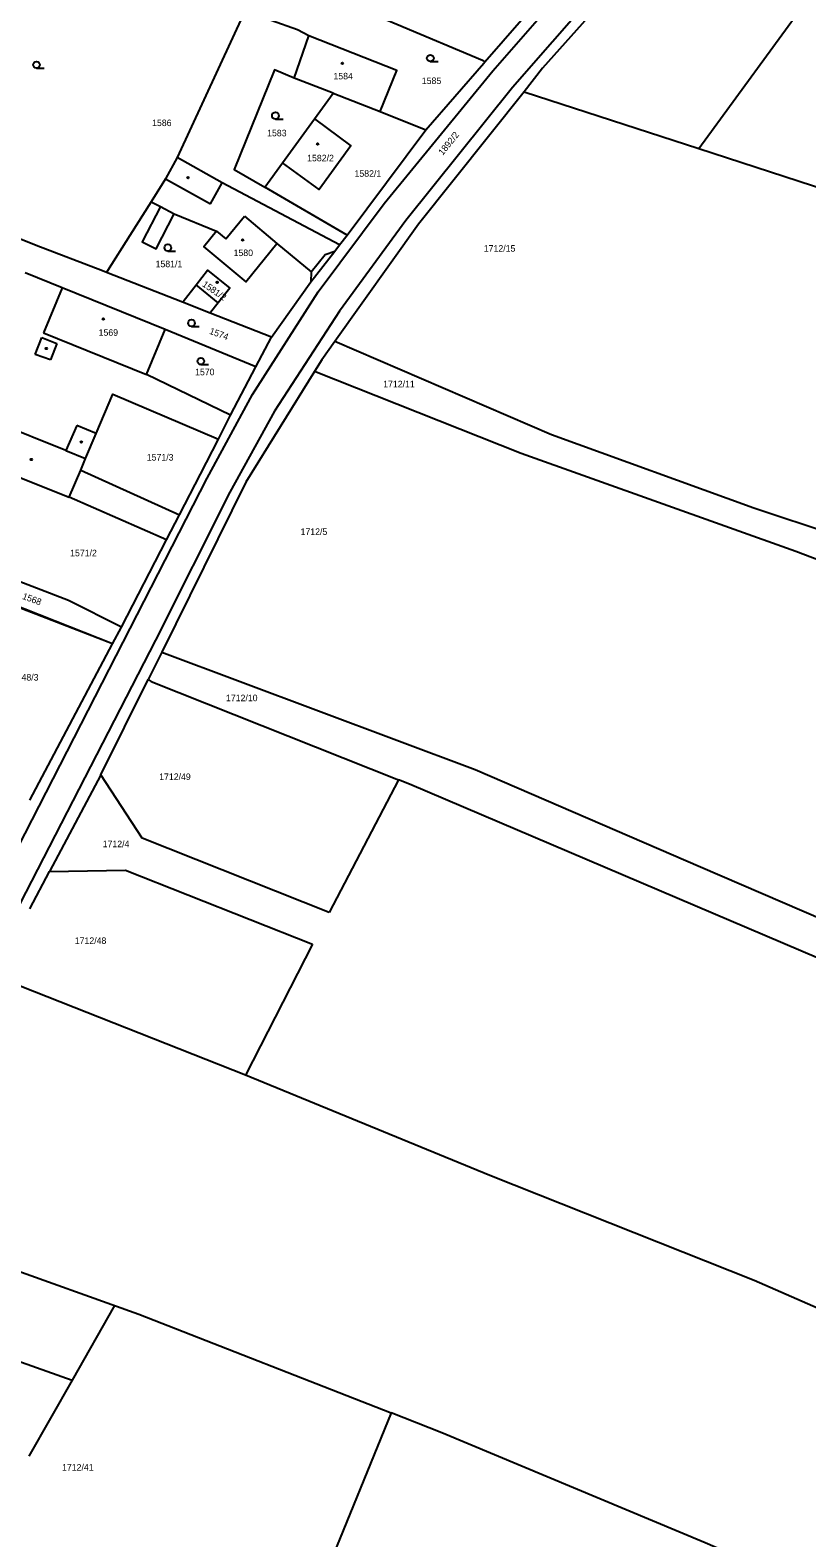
# Model space of a CAD drawing. Extents: x -587171 to -555306, y -1167727 to -1074732.
# Drawn here: x -559411.8 to -559238.1, y -1075888.7 to -1075551.6 of the extents above; entities that cross this region are included whole.
import ezdxf

# ---------------------------------------------------------------- set-up
doc = ezdxf.new("R2010")
doc.units = 0
for name, color, linetype in [('Hranice parcel', 7, 'Continuous'), ('Parcelní čísla', 7, 'Continuous'), ('Vnitřní kresba', 7, 'Continuous'), ('Značky budov', 7, 'Continuous'), ('Značky kultur', 7, 'Continuous')]:
    doc.layers.add(name, color=color, linetype=linetype)

msp = doc.modelspace()

# ---------------------------------------------------------------- linework, layer by layer
at = {"layer": 'Hranice parcel'}
for p, q in [((-559310.06, -1075558.69), (-559287.71, -1075533.01)), ((-559262.23, -1075578.12), (-559230.39, -1075534.33)), ((-559348.21, -1075571.49), (-559344.03, -1075565.75)), ((-559344.03, -1075565.75), (-559333.46, -1075569.85)), ((-559301.33, -1075565.4), (-559262.23, -1075578.12)), ((-559333.46, -1075569.85), (-559323.25, -1075573.95)), ((-559355.36, -1075581.32), (-559348.21, -1075571.49)), ((-559340.88, -1075597.5), (-559323.25, -1075573.95)), ((-559262.23, -1075578.12), (-559225.16, -1075590.18)), ((-559359.31, -1075586.76), (-559355.36, -1075581.32)), ((-559340.88, -1075597.5), (-559359.31, -1075586.76)), ((-559342.61, -1075599.67), (-559340.88, -1075597.5)), ((-559377.67, -1075612.48), (-559394.68, -1075605.81)), ((-559357.81, -1075620.28), (-559348.97, -1075607.91)), ((-559393.37, -1075688.85), (-559587.05, -1075612.28)), ((-559371.52, -1075614.9), (-559377.67, -1075612.48)), ((-559357.81, -1075620.28), (-559371.52, -1075614.9)), ((-559361.29, -1075626.93), (-559381.6, -1075618.55)), ((-559361.29, -1075626.93), (-559357.81, -1075620.28)), ((-559366.96, -1075637.74), (-559361.29, -1075626.93)), ((-559348.16, -1075627.92), (-559363.53, -1075652.7)), ((-559369.68, -1075643.06), (-559366.96, -1075637.74)), ((-559415.15, -1075651.22), (-559403.05, -1075656.08)), ((-559363.53, -1075652.7), (-559382.35, -1075690.71)), ((-559381.26, -1075665.59), (-559403.05, -1075656.08)), ((-559391.34, -1075685.13), (-559381.26, -1075665.59)), ((-559393.37, -1075688.85), (-559436.29, -1075672.22)), ((-559393.37, -1075688.85), (-559391.34, -1075685.13)), ((-559411.85, -1075723.77), (-559393.37, -1075688.85)), ((-559382.35, -1075690.71), (-559385.39, -1075696.82)), ((-559395.94, -1075718.13), (-559385.39, -1075696.82)), ((-559385.39, -1075696.82), (-559384.69, -1075697.24)), ((-559384.69, -1075697.24), (-559329.39, -1075719.23)), ((-559395.94, -1075718.13), (-559407.41, -1075739.7)), ((-559329.39, -1075719.23), (-559344.93, -1075748.87)), ((-559326.95, -1075720.2), (-559329.39, -1075719.23)), ((-559411.86, -1075748.06), (-559407.41, -1075739.7)), ((-559348.63, -1075756.01), (-559363.59, -1075785.24)), ((-559459.89, -1075832.96), (-559402.4, -1075853.44)), ((-559392.88, -1075836.73), (-559402.4, -1075853.44)), ((-559387.44, -1075838.67), (-559331.06, -1075860.75)), ((-559402.4, -1075853.44), (-559412.07, -1075870.43)), ((-559331.06, -1075860.75), (-559358.4, -1075927.68)), ((-559319.72, -1075865.19), (-559331.06, -1075860.75))]:
    msp.add_line(p, q, dxfattribs=at)
for points in [[(-559269.32, -1075528.9), (-559297.16, -1075560.16), (-559301.33, -1075565.4)], [(-559310.06, -1075558.69), (-559310.61, -1075558.46), (-559348.92, -1075542.25)], [(-559351.99, -1075551.59), (-559363.75, -1075547.39), (-559378.89, -1075580.11)], [(-559333.46, -1075569.85), (-559329.76, -1075560.67), (-559349.41, -1075552.88), (-559351.99, -1075551.59)], [(-559344.03, -1075565.75), (-559352.75, -1075562.36), (-559357.1, -1075560.54), (-559366.17, -1075582.77), (-559359.31, -1075586.76)], [(-559323.25, -1075573.95), (-559310.35, -1075559.02), (-559310.06, -1075558.69)], [(-559301.33, -1075565.4), (-559324.9, -1075595.04), (-559343.6, -1075621.21)], [(-559348.21, -1075571.49), (-559340.03, -1075577.47), (-559347.15, -1075587.27), (-559355.36, -1075581.32)], [(-559378.89, -1075580.11), (-559381.48, -1075584.88), (-559384.72, -1075590.01)], [(-559342.61, -1075599.67), (-559368.81, -1075585.81), (-559378.89, -1075580.11)], [(-559384.72, -1075590.01), (-559389.47, -1075597.55), (-559394.45, -1075605.44), (-559394.68, -1075605.81)], [(-559384.72, -1075590.01), (-559382.64, -1075591.09), (-559386.71, -1075598.96), (-559383.6, -1075600.56), (-559379.57, -1075592.68), (-559370.07, -1075596.58), (-559372.93, -1075600.11), (-559363.56, -1075607.93), (-559356.57, -1075599.33), (-559348.93, -1075605.68), (-559348.97, -1075607.91)], [(-559394.68, -1075605.81), (-559395.55, -1075605.46), (-559410.45, -1075599.8), (-559421.11, -1075595.55)], [(-559348.97, -1075607.91), (-559343.65, -1075601.07), (-559342.61, -1075599.67)], [(-559381.6, -1075618.55), (-559404.58, -1075609.22), (-559412.87, -1075605.9)], [(-559377.67, -1075612.48), (-559377.53, -1075612.29), (-559374.65, -1075608.6), (-559372.08, -1075605.3), (-559367.13, -1075609.33), (-559369.72, -1075612.61), (-559371.42, -1075614.77), (-559371.52, -1075614.9)], [(-559366.96, -1075637.74), (-559385.78, -1075628.66), (-559381.6, -1075618.55)], [(-559343.6, -1075621.21), (-559346.54, -1075625.32), (-559348.16, -1075627.92)], [(-558932.8, -1075823.38), (-558979.56, -1075796.75), (-559033.15, -1075764.23), (-559072.7, -1075741.97), (-559093.27, -1075728.69), (-559137.03, -1075702.94), (-559174.01, -1075686.77), (-559213.99, -1075670.44), (-559249.95, -1075658.5), (-559295.19, -1075642.1), (-559343.6, -1075621.21)], [(-558935.83, -1075828.06), (-558956.71, -1075816.51), (-558983.37, -1075800.92), (-559027.47, -1075775.14), (-559086.26, -1075740.15), (-559139.86, -1075708.12), (-559175.98, -1075692.74), (-559240.53, -1075668.22), (-559301.93, -1075646.27), (-559348.16, -1075627.92)], [(-559403.05, -1075656.08), (-559400.45, -1075650), (-559399.35, -1075647.41), (-559396.97, -1075641.84), (-559393.29, -1075633.05), (-559369.68, -1075643.06)], [(-559381.26, -1075665.59), (-559378.36, -1075659.98), (-559373.68, -1075650.9), (-559369.68, -1075643.06)], [(-559391.34, -1075685.13), (-559403.15, -1075679.18), (-559424.74, -1075670.89)], [(-559382.35, -1075690.71), (-559312.25, -1075716.92), (-559261.89, -1075738.69), (-559225.22, -1075754.51), (-559194.79, -1075765.75), (-559160.5, -1075782.3), (-559124.69, -1075799.97), (-559089.29, -1075821.49), (-559020.97, -1075860.27), (-558997.13, -1075873.8)], [(-559344.93, -1075748.87), (-559386.72, -1075732.28), (-559395.94, -1075718.13)], [(-559000.41, -1075878.75), (-559011.83, -1075874.84), (-559094.87, -1075826.71), (-559130.42, -1075805.64), (-559189.78, -1075777.44), (-559231.38, -1075760.88), (-559326.95, -1075720.2)], [(-559407.41, -1075739.7), (-559390.45, -1075739.41), (-559348.63, -1075756.01)], [(-559363.59, -1075785.24), (-559416.84, -1075764.27), (-559420.04, -1075762.95)], [(-559022.92, -1075951.72), (-559046.36, -1075937.19), (-559141.63, -1075885.26), (-559182.41, -1075860.67), (-559249.86, -1075831.14), (-559309.01, -1075807.73), (-559363.59, -1075785.24)], [(-559449.79, -1075815.32), (-559418.75, -1075827.52), (-559387.44, -1075838.67)], [(-559045.97, -1075998.34), (-559099.32, -1075969.69), (-559179.27, -1075927.27), (-559216.7, -1075908.96), (-559260.86, -1075889.79), (-559319.72, -1075865.19)]]:
    msp.add_lwpolyline(points, dxfattribs=at)
at = {"layer": 'Vnitřní kresba'}
for p, q in [((-559308.27, -1075560.71), (-559275.83, -1075523.46)), ((-559271.24, -1075527.12), (-559303.9, -1075564.49)), ((-559352.75, -1075562.36), (-559349.41, -1075552.88)), ((-559332.58, -1075590.36), (-559308.27, -1075560.71)), ((-559303.9, -1075564.49), (-559327.76, -1075594.16)), ((-559381.48, -1075584.88), (-559371.41, -1075590.48)), ((-559371.41, -1075590.48), (-559368.81, -1075585.81)), ((-559382.64, -1075591.09), (-559379.57, -1075592.68)), ((-559347.33, -1075610.11), (-559332.58, -1075590.36)), ((-559367.99, -1075598.26), (-559363.83, -1075593.26)), ((-559363.83, -1075593.26), (-559356.57, -1075599.33)), ((-559327.76, -1075594.16), (-559342.61, -1075614.49)), ((-559370.07, -1075596.58), (-559367.99, -1075598.26)), ((-559345.76, -1075601.77), (-559343.65, -1075601.07)), ((-559348.93, -1075605.68), (-559345.76, -1075601.77)), ((-559404.58, -1075609.22), (-559408.79, -1075619.31)), ((-559369.72, -1075612.61), (-559374.65, -1075608.6)), ((-559362.06, -1075633.12), (-559347.33, -1075610.11)), ((-559342.61, -1075614.49), (-559357.12, -1075636.79)), ((-559410.61, -1075624.17), (-559409.17, -1075620.34)), ((-559409.17, -1075620.34), (-559405.8, -1075621.66)), ((-559408.79, -1075619.31), (-559385.78, -1075628.66)), ((-559405.8, -1075621.66), (-559407.18, -1075625.32)), ((-559407.18, -1075625.32), (-559410.61, -1075624.17)), ((-559372.16, -1075651.78), (-559362.06, -1075633.12)), ((-559357.12, -1075636.79), (-559367.12, -1075654.93)), ((-559403.77, -1075645.6), (-559419.91, -1075639.17)), ((-559401.32, -1075640.02), (-559403.77, -1075645.6)), ((-559396.97, -1075641.84), (-559401.32, -1075640.02)), ((-559403.77, -1075645.6), (-559399.35, -1075647.41)), ((-559400.45, -1075650), (-559378.36, -1075659.98)), ((-559389.37, -1075685.41), (-559372.16, -1075651.78)), ((-559367.12, -1075654.93), (-559383.76, -1075688.04)), ((-559419.23, -1075743.47), (-559389.37, -1075685.41)), ((-559383.76, -1075688.04), (-559414.04, -1075746.95))]:
    msp.add_line(p, q, dxfattribs=at)
at = {"layer": 'Značky budov'}
for centre in [(-559341.95, -1075559.05), (-559347.49, -1075577.09), (-559376.46, -1075584.63), (-559364.23, -1075598.54), (-559369.94, -1075608.03), (-559395.42, -1075616.2), (-559408.15, -1075622.8), (-559400.33, -1075643.73), (-559411.5, -1075647.62)]:
    msp.add_circle(centre, 0.175, dxfattribs=at)
at = {"layer": 'Značky kultur'}
for p, q in [((-559410.35, -1075560.15), (-559408.6, -1075560.15)), ((-559322.28, -1075558.65), (-559320.53, -1075558.65)), ((-559356.93, -1075571.51), (-559355.18, -1075571.51)), ((-559380.99, -1075601.02), (-559379.24, -1075601.02)), ((-559375.69, -1075617.86), (-559373.94, -1075617.86)), ((-559373.6, -1075626.41), (-559371.85, -1075626.41))]:
    msp.add_line(p, q, dxfattribs=at)
for centre in [(-559322.28, -1075557.9), (-559410.35, -1075559.4), (-559356.93, -1075570.76), (-559380.99, -1075600.27), (-559375.69, -1075617.11), (-559373.6, -1075625.66)]:
    msp.add_circle(centre, 0.75, dxfattribs=at)

# ---------------------------------------------------------------- texts
at = {"layer": 'Parcelní čísla'}
for s, p in [('1584', (-559343.94, -1075562.65)), ('1585', (-559324.18, -1075563.69)), ('1586', (-559384.49, -1075573.09)), ('1583', (-559358.77, -1075575.37)), ('1582/2', (-559349.82, -1075580.97)), ('1582/1', (-559339.23, -1075584.42)), ('1580', (-559366.27, -1075602.15)), ('1712/15', (-559310.32, -1075601.16)), ('1581/1', (-559383.71, -1075604.64)), ('1569', (-559396.45, -1075619.97)), ('1570', (-559374.88, -1075628.79)), ('1712/11', (-559332.82, -1075631.48)), ('1571/3', (-559385.68, -1075647.87)), ('1712/5', (-559351.29, -1075664.49)), ('1571/2', (-559402.82, -1075669.26)), ('1548/3', (-559415.86, -1075697.05)), ('1712/10', (-559367.97, -1075701.66)), ('1712/49', (-559382.91, -1075719.28)), ('1712/4', (-559395.54, -1075734.3)), ('1712/48', (-559401.78, -1075755.93)), ('1712/41', (-559404.63, -1075873.67))]:
    msp.add_text(s, height=1.46, dxfattribs=at).set_placement(p)
for s, rotation, p in [('1892/2', 51, (-559319.5, -1075579.73)), ('1581/2', 325, (-559373.42, -1075608.76)), ('1574', 340, (-559371.81, -1075619.49)), ('1568', 340, (-559413.64, -1075678.77))]:
    msp.add_text(s, height=1.46, rotation=rotation, dxfattribs=at).set_placement(p)

doc.saveas('drawing.dxf')
